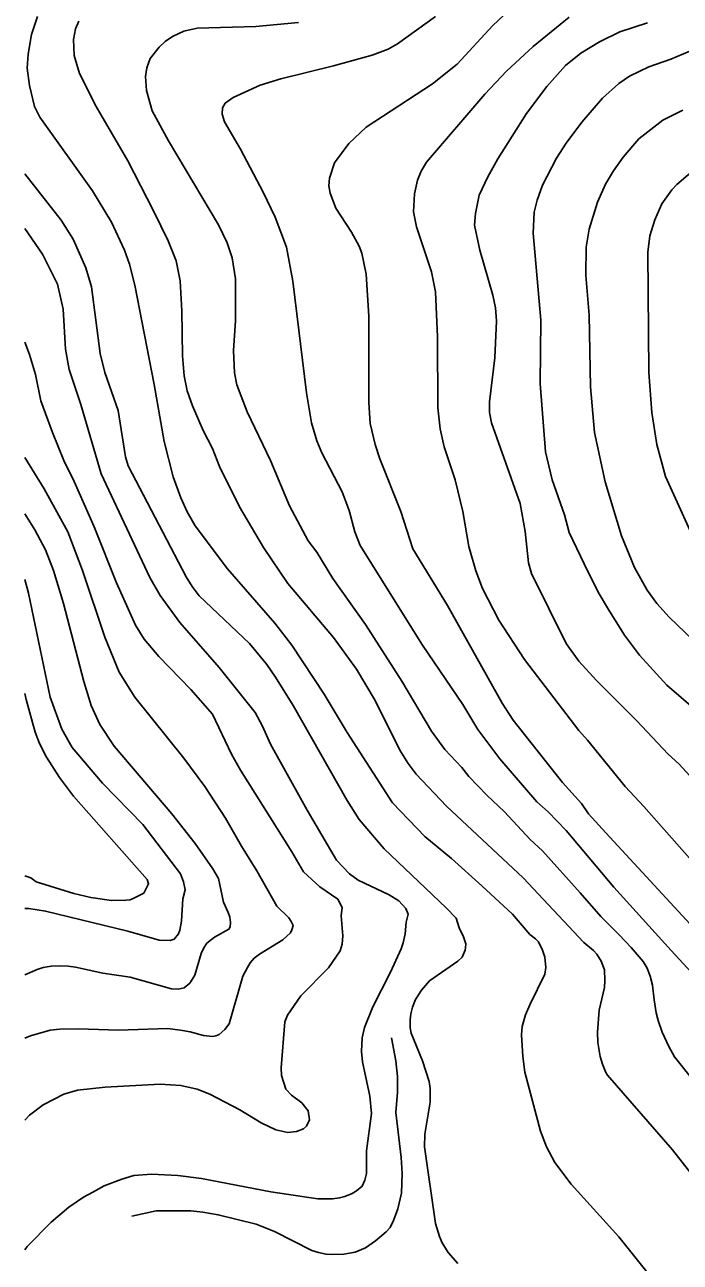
# Model space of a CAD drawing. Extents: x -555860 to -552701, y -1187050 to -1182291.
# Drawn here: x -555860 to -555491, y -1184488 to -1183790 of the extents above; entities that cross this region are included whole.
import ezdxf

# ---------------------------------------------------------------- set-up
doc = ezdxf.new("R2010")
doc.units = 0
for name, color, linetype in [('Level 40', 7, 'Continuous'), ('Level 41', 7, 'Continuous'), ('Level 42', 7, 'Continuous')]:
    doc.layers.add(name, color=color, linetype=linetype)

msp = doc.modelspace()

# ---------------------------------------------------------------- linework, layer by layer
at = {"layer": 'Level 40'}
for points in [[(-555583.64, -1183778.21), (-555596.34, -1183790.07), (-555616.38, -1183811.94), (-555630.35, -1183823.09), (-555667.6, -1183847.5), (-555677.48, -1183856.68), (-555685.52, -1183867.68), (-555688.34, -1183876.29), (-555688.63, -1183880.52), (-555688.06, -1183884.76), (-555684.68, -1183893.22), (-555675.93, -1183906.77), (-555671.55, -1183914.67), (-555670.14, -1183918.62), (-555667.74, -1183930.48), (-555666.19, -1183954.19), (-555666.19, -1184002.73), (-555665.34, -1184014.58), (-555662.66, -1184026.44), (-555659.98, -1184034.62)], [(-555478.36, -1184089.66), (-555498.97, -1184044.5), (-555503.77, -1184026.44), (-555506.73, -1184008.38), (-555508.42, -1183985.8), (-555508.85, -1183918.06), (-555507.72, -1183908.75), (-555504.89, -1183899.71), (-555501.08, -1183890.68), (-555495.44, -1183882.78), (-555492.62, -1183879.82), (-555479.78, -1183868.95)], [(-555860.13, -1183873.86), (-555839.62, -1183900), (-555832.85, -1183910.72), (-555825.65, -1183926.81), (-555822.55, -1183937.53), (-555817.61, -1183975.07), (-555814.93, -1183985.8), (-555807.45, -1184007.25), (-555803.35, -1184033.49), (-555801.8, -1184038.57), (-555769.06, -1184101.23), (-555765.82, -1184106.59), (-555761.73, -1184111.81), (-555733.5, -1184138.77), (-555723.62, -1184150.62), (-555718.69, -1184157.68), (-555708.81, -1184173.76), (-555678.47, -1184227.39), (-555671.55, -1184238.11), (-555657.44, -1184254.48), (-555622.58, -1184287.93), (-555617.02, -1184293.74), (-555615.28, -1184299.04), (-555612.78, -1184304.11), (-555611.54, -1184308.13), (-555611.6, -1184310.35), (-555611.81, -1184311.74), (-555613.48, -1184315.62), (-555615.97, -1184317.84), (-555632.06, -1184329.07), (-555636.47, -1184334.2), (-555639.82, -1184339.47), (-555641.62, -1184343.91), (-555642.41, -1184347.56), (-555642.87, -1184351.11), (-555642.9, -1184355.48), (-555642.32, -1184358.6), (-555635.94, -1184374.13), (-555632.2, -1184385.78), (-555631.64, -1184389.66), (-555631.64, -1184397.43), (-555634.55, -1184415.45), (-555634.83, -1184422.66), (-555628.59, -1184465.92), (-555626.38, -1184473.22), (-555624.85, -1184476.74), (-555621.43, -1184482.3), (-555615.99, -1184488.41)], [(-555659.98, -1184034.62), (-555648.13, -1184064.26), (-555641.35, -1184085.42), (-555621.88, -1184117.32), (-555590.97, -1184172.35), (-555584.77, -1184181.95), (-555556.97, -1184217.23), (-555546.24, -1184229.08), (-555542.43, -1184234.73), (-555532.55, -1184245.59), (-555469.01, -1184314.38), (-555447.92, -1184333.92), (-555421.16, -1184357.49), (-555400.22, -1184377.04), (-555365.7, -1184405.47), (-555335.75, -1184428.21), (-555309.54, -1184444.85), (-555290.13, -1184456.08), (-555275.98, -1184462.32), (-555256.3, -1184469.39), (-555236.33, -1184475.49), (-555196.4, -1184486.03), (-555166.45, -1184495.04), (-555109.8, -1184510.69)], [(-555860.13, -1184102.66), (-555858.11, -1184110.26), (-555845.83, -1184168.96), (-555839.2, -1184187.03), (-555833.41, -1184197.33), (-555816.34, -1184217.51), (-555793.48, -1184240.93), (-555772.42, -1184268.68), (-555770.58, -1184273.13), (-555769.63, -1184277.62), (-555771.01, -1184282.78), (-555771.68, -1184295.38), (-555772.79, -1184300.37), (-555773.41, -1184302.43), (-555775.84, -1184305.5), (-555778.2, -1184306.33), (-555784.3, -1184306.05), (-555802.05, -1184300.92), (-555848.36, -1184289.69), (-555857.79, -1184288.3), (-555860.13, -1184288.22)]]:
    msp.add_lwpolyline(points, dxfattribs=at)
at = {"layer": 'Level 41'}
for points in [[(-555852.89, -1183785.13), (-555856.42, -1183795.29), (-555858.25, -1183806.3), (-555858.81, -1183814.2), (-555857.4, -1183824.08), (-555854.72, -1183835.93), (-555851.62, -1183841.86), (-555821.98, -1183883.34), (-555811.26, -1183901.13), (-555803.92, -1183916.93), (-555801.1, -1183924.83), (-555797.99, -1183936.69), (-555787.13, -1183992.57), (-555781.48, -1184024.74), (-555776.4, -1184044.78), (-555772.17, -1184056.64), (-555768.64, -1184064.54), (-555764.12, -1184072.44), (-555745.92, -1184096.71), (-555719.11, -1184127.34), (-555709.65, -1184139.61), (-555691.31, -1184167.27), (-555678.33, -1184189), (-555652.82, -1184228.59), (-555634.54, -1184247.63), (-555619.62, -1184259.98), (-555602.55, -1184275.36), (-555585.14, -1184291.41), (-555575.35, -1184302.86), (-555572.15, -1184305.26), (-555570.52, -1184307.05), (-555568.2, -1184311.67), (-555566.89, -1184315.62), (-555566.33, -1184321.44), (-555566.89, -1184325.33), (-555575.48, -1184342.52), (-555577.76, -1184348.22), (-555579.64, -1184354.72), (-555580.07, -1184359.45), (-555579.37, -1184371.64), (-555578.26, -1184380.51), (-555569.38, -1184413.79), (-555566.06, -1184422.66), (-555561.34, -1184431.54), (-555552.19, -1184443.74), (-555525.29, -1184473.41), (-555504.91, -1184498.78)], [(-555628.51, -1183785.13), (-555649.96, -1183800.51)], [(-555484.11, -1184438.19), (-555494.93, -1184424.33), (-555531.67, -1184382.18), (-555532.64, -1184380.79), (-555534.53, -1184376.11), (-555535.69, -1184371.64), (-555537.17, -1184363.74), (-555537.35, -1184358.05), (-555536.24, -1184345.57), (-555533.33, -1184332.81), (-555533.21, -1184328.75), (-555533.33, -1184322.83), (-555535.14, -1184317.84), (-555537.68, -1184313.98), (-555539.57, -1184311.88), (-555545.04, -1184307.36), (-555579.26, -1184270.85), (-555622.3, -1184230.49), (-555639.52, -1184212.43), (-555644.04, -1184206.5), (-555648.69, -1184198.88), (-555662.52, -1184170.94), (-555673.1, -1184153.16), (-555686.09, -1184135.38), (-555711.77, -1184104.9), (-555725.46, -1184084.58), (-555739.15, -1184061.72), (-555750.44, -1184038.86), (-555754.25, -1184028.7), (-555759.47, -1184018.53), (-555765.54, -1184004.71), (-555768.5, -1183996.24), (-555770.19, -1183987.77), (-555771.18, -1183976.48), (-555771.6, -1183951.08), (-555772.59, -1183934.15), (-555774.85, -1183922.86), (-555779.22, -1183911.57), (-555787.55, -1183894.63), (-555802.08, -1183866.41), (-555819.86, -1183835.93), (-555829.18, -1183817.3), (-555832.28, -1183807.14), (-555832.71, -1183798.11), (-555831.5, -1183792.08), (-555829.6, -1183787.67)], [(-555471.63, -1184399.78), (-555493.82, -1184371.91), (-555497.1, -1184366.04), (-555500.75, -1184358.05), (-555503.1, -1184351.39), (-555504.2, -1184347.07), (-555505.32, -1184339.75), (-555506.29, -1184331.43), (-555507.54, -1184326.44), (-555509.31, -1184321.82), (-555511.56, -1184318.11), (-555518.36, -1184310.21), (-555525, -1184303.05), (-555535.3, -1184292.8), (-555547.09, -1184279.32), (-555568.26, -1184255.61), (-555575.17, -1184249.26), (-555589.7, -1184233.74), (-555599.72, -1184224.28), (-555609.74, -1184213.7), (-555613.7, -1184208.76), (-555623.29, -1184198.46), (-555630.77, -1184188.16), (-555647.56, -1184160.07), (-555668.02, -1184128.04), (-555686.51, -1184102.07), (-555695.54, -1184087.26), (-555700.34, -1184080.91), (-555710.92, -1184061.15), (-555721.65, -1184035.47), (-555734.77, -1184008.09), (-555740.56, -1183992.85), (-555741.83, -1183986.08), (-555742.39, -1183973.38), (-555741.26, -1183956.73), (-555741.26, -1183933.02), (-555743.24, -1183921.17), (-555746.06, -1183912.7), (-555750.86, -1183902.54), (-555779.08, -1183855.12), (-555788.26, -1183838.19), (-555791.5, -1183826.9), (-555792.07, -1183819), (-555791.36, -1183814.06), (-555789.39, -1183808.84), (-555784.3, -1183802.34), (-555780.92, -1183799.1), (-555776.82, -1183796.28), (-555770.47, -1183793.31), (-555762.85, -1183791.62), (-555729.83, -1183790.63), (-555705.84, -1183788.51)], [(-555553.16, -1183785.41), (-555573.48, -1183802.06), (-555588.58, -1183815.89), (-555600.71, -1183828.88), (-555633.59, -1183867.26), (-555636.7, -1183872.34), (-555638.67, -1183877.42), (-555640.51, -1183885.04), (-555640.93, -1183895.2), (-555639.24, -1183903.67), (-555630.77, -1183929.07), (-555628.65, -1183940.36), (-555627.38, -1183965.76), (-555627.24, -1184005.83)], [(-555509.13, -1183788.66), (-555524.65, -1183793.74), (-555536.22, -1183799.38), (-555546.67, -1183805.73), (-555555.27, -1183812.79), (-555565.86, -1183824.64), (-555577.29, -1183839.88), (-555593.52, -1183865.28)], [(-555649.96, -1183800.51), (-555655.32, -1183803.47), (-555664.36, -1183806.86), (-555686.09, -1183812.93), (-555715.72, -1183820.27), (-555727.44, -1183823.79), (-555742.69, -1183830.68), (-555747.08, -1183833.97), (-555748.6, -1183836.5), (-555748.88, -1183840.16), (-555747.47, -1183844.4), (-555738.58, -1183859.92), (-555725.74, -1183884.19), (-555718.97, -1183898.3), (-555712.62, -1183915.24), (-555708.95, -1183934.43), (-555701.33, -1183997.37), (-555698.51, -1184014.3), (-555695.54, -1184024.46), (-555692.58, -1184031.24), (-555681.15, -1184053.25), (-555677.34, -1184063.69), (-555674.09, -1184075.83), (-555671, -1184083.39), (-555635.99, -1184139.61), (-555613.27, -1184173.2), (-555604.8, -1184187.31), (-555592.39, -1184203.82), (-555571.5, -1184228.09), (-555565.15, -1184233.74), (-555554.99, -1184244.18), (-555528.13, -1184276.12), (-555495.65, -1184311.84), (-555484.53, -1184324.08)], [(-555478.08, -1183801.64), (-555496, -1183809.12), (-555508.42, -1183813.49), (-555519.15, -1183818.71), (-555525.21, -1183822.81), (-555534.39, -1183831.13), (-555546.1, -1183844.68), (-555554.85, -1183856.53), (-555560.35, -1183865), (-555568.26, -1183880.24), (-555571.36, -1183888.71), (-555572.91, -1183895.48), (-555573.48, -1183907.34), (-555569.24, -1183956.44), (-555569.53, -1183992), (-555566.56, -1184030.67), (-555562.75, -1184046.48), (-555555.84, -1184066.23), (-555553.16, -1184076.11), (-555544.69, -1184093.89), (-555536.93, -1184109.7), (-555531.14, -1184119.57), (-555522.11, -1184133.97), (-555513.5, -1184145.4), (-555498.12, -1184162.33), (-555480.76, -1184177.29)], [(-555489.09, -1183837.91), (-555500.38, -1183843.55), (-555513.93, -1183853.99), (-555522.82, -1183864.44), (-555528.18, -1183872.06), (-555532.69, -1183879.68), (-555537.21, -1183889.84), (-555541.87, -1183905.08), (-555543.7, -1183915.24), (-555543.84, -1183931.04), (-555542.01, -1183953.62), (-555541.3, -1183993.98), (-555539.04, -1184019.66), (-555532.98, -1184047.6), (-555523.66, -1184078.09), (-555516.32, -1184095.87), (-555509.27, -1184108.57), (-555503.77, -1184116.19), (-555496.85, -1184123.81), (-555474.13, -1184145.68)], [(-555593.52, -1183865.28), (-555599.16, -1183875.44), (-555604.02, -1183885.9), (-555606.09, -1183896.26), (-555606.64, -1183902.68), (-555603.68, -1183916.93), (-555596.34, -1183942.33), (-555594.79, -1183949.39), (-555594.22, -1183956.73), (-555595.21, -1183977.61), (-555598.17, -1184002.45), (-555598.17, -1184008.37), (-555597.04, -1184014.3), (-555580.82, -1184059.74), (-555577.99, -1184075.55), (-555576.16, -1184093.33), (-555574.46, -1184099.25), (-555554.99, -1184138.77), (-555547.79, -1184148.64), (-555537.92, -1184159.65), (-555515.2, -1184182.23), (-555497.42, -1184201.14), (-555491.35, -1184206.64), (-555463.55, -1184236.98)], [(-555860.13, -1183904.64), (-555850.2, -1183919.19), (-555841.6, -1183936.12), (-555838.49, -1183950.24), (-555837.08, -1183972.81), (-555835.11, -1183984.1), (-555828.47, -1184003.86), (-555817.04, -1184043.09), (-555789.67, -1184101.51), (-555783.88, -1184111.67), (-555772.73, -1184126.91), (-555750.58, -1184152.31), (-555730.26, -1184177.71), (-555726.02, -1184185.33), (-555721.65, -1184195.49), (-555700.91, -1184232.75), (-555684.39, -1184260.97), (-555677.06, -1184268.59), (-555672.26, -1184272.26), (-555654.76, -1184280.45), (-555649.26, -1184283.97), (-555645.36, -1184288.31), (-555644, -1184291.41), (-555645.07, -1184295.88), (-555645.65, -1184302.59), (-555646.88, -1184307.54), (-555648, -1184310.91), (-555653.96, -1184324.22), (-555663.95, -1184343.63), (-555668.52, -1184355.27), (-555669.91, -1184361.1), (-555670.33, -1184368.86), (-555669.77, -1184374.69), (-555665.61, -1184394.1), (-555664.64, -1184403.8), (-555667.41, -1184424.88), (-555667.55, -1184437.64), (-555668.38, -1184441.52), (-555669.91, -1184444.85), (-555673.07, -1184447.48), (-555675.59, -1184449.01), (-555679.76, -1184450.67), (-555682.64, -1184451.44), (-555686.69, -1184451.92), (-555695.01, -1184451.92), (-555721.35, -1184448.04), (-555760.45, -1184440.55), (-555773.76, -1184438.75), (-555788.74, -1184438.05), (-555798.72, -1184438.89), (-555805.38, -1184440.83), (-555815.36, -1184444.71), (-555821.84, -1184448.14), (-555827.01, -1184451.09), (-555835.33, -1184456.63), (-555845.31, -1184465.23), (-555858.76, -1184478.82), (-555860.13, -1184480.79)], [(-555860.13, -1184407.67), (-555857.51, -1184404.78), (-555849.75, -1184398.95), (-555838.1, -1184392.99), (-555830.34, -1184390.63), (-555814.81, -1184388.97), (-555783.75, -1184387.3), (-555772.1, -1184388), (-555762.95, -1184390.08), (-555755.88, -1184392.99), (-555738.96, -1184401.86), (-555726.9, -1184409.07), (-555718.58, -1184413.09), (-555711.92, -1184414.48), (-555706.93, -1184414.07), (-555702.91, -1184412.54), (-555701.25, -1184411.01), (-555699.58, -1184407.41), (-555700.41, -1184402.42), (-555703.88, -1184397.84), (-555709.7, -1184393.54), (-555712.89, -1184390.08), (-555715.39, -1184382.45), (-555715.67, -1184378.02), (-555713.45, -1184352.22), (-555712.06, -1184348.34), (-555704.44, -1184337.53), (-555688.91, -1184321.72), (-555682.25, -1184312.01), (-555681.28, -1184308.41), (-555680.86, -1184303.7), (-555681.69, -1184292.34), (-555681.28, -1184287.68), (-555683.69, -1184283), (-555693.85, -1184275.93), (-555703.02, -1184267.6), (-555709.49, -1184256.24), (-555738.44, -1184210.17), (-555743.52, -1184201.14), (-555754.39, -1184178.56), (-555766.52, -1184164.73), (-555784.59, -1184146.1), (-555792.77, -1184136.23), (-555797.71, -1184128.32), (-555808.44, -1184104.61), (-555820.99, -1184073.01), (-555832.28, -1184047.32), (-555838.07, -1184035.47), (-555844.56, -1184019.66), (-555851.05, -1184001.88), (-555854.16, -1183986.93), (-555857.54, -1183975.64), (-555860.13, -1183968.74)], [(-555627.24, -1184005.83), (-555625.97, -1184017.69), (-555623.71, -1184027.85), (-555617.51, -1184046.48), (-555613.27, -1184064.26), (-555609.89, -1184084.01), (-555605.93, -1184097.84), (-555602.12, -1184107.72), (-555592.81, -1184125.5), (-555578.42, -1184147.8), (-555547.79, -1184187.87), (-555542.85, -1184193.24), (-555521.69, -1184219.48), (-555511.08, -1184230.78), (-555485.4, -1184259.85)], [(-555860.13, -1184361.33), (-555856.96, -1184359.99), (-555845.87, -1184356.94), (-555840.32, -1184356.25), (-555829.78, -1184356.11), (-555807.32, -1184356.94), (-555779.59, -1184355.97), (-555772.4, -1184356.8), (-555766.83, -1184357.77), (-555759.34, -1184359.85), (-555754.35, -1184360.41), (-555752.43, -1184360.1), (-555750.61, -1184359.3), (-555747.28, -1184356.52), (-555744.92, -1184353.2), (-555737.16, -1184326.44), (-555734.61, -1184321.49), (-555733, -1184318.95), (-555730.83, -1184316.29), (-555727.87, -1184313.96), (-555714.56, -1184305.91), (-555710.4, -1184302.03), (-555709.58, -1184300.28), (-555708.87, -1184297.87), (-555709.91, -1184295.5), (-555711.23, -1184293.57), (-555718.02, -1184286.92), (-555729.27, -1184266.9), (-555738.02, -1184253.07), (-555747.05, -1184237.26), (-555758.62, -1184219.49), (-555770.47, -1184203.4), (-555797.99, -1184168.97), (-555806.88, -1184154.85), (-555815.07, -1184135.1), (-555827.63, -1184097.56), (-555835.81, -1184075.83), (-555849.22, -1184051.41), (-555860.13, -1184033.8)], [(-555860.13, -1184325.66), (-555853.08, -1184322.55), (-555849.76, -1184321.49), (-555845.31, -1184320.75), (-555840.35, -1184320.5), (-555835.6, -1184320.75), (-555831.6, -1184321.33), (-555816.19, -1184324.63), (-555800.66, -1184326.99), (-555777.37, -1184333.51), (-555773.72, -1184333.7), (-555770.3, -1184332.95), (-555767.11, -1184330.32), (-555764.2, -1184325.88), (-555760.73, -1184313.68), (-555759.21, -1184310.35), (-555757.4, -1184307.85), (-555753.1, -1184304.39), (-555745.06, -1184299.95), (-555744.36, -1184298.47), (-555744.23, -1184296.21), (-555744.53, -1184293.02), (-555745.39, -1184290.52), (-555748.19, -1184284.73), (-555750.86, -1184271.27), (-555754.1, -1184265.77), (-555763.98, -1184251.52), (-555777.25, -1184234.86), (-555809.7, -1184196.62), (-555817.89, -1184184.35), (-555822.69, -1184173.76), (-555826.92, -1184160.22), (-555838.35, -1184116.19), (-555844, -1184097.56), (-555848.37, -1184085.99), (-555854.44, -1184074.7), (-555860.13, -1184065.66)], [(-555860.13, -1184166.89), (-555859.38, -1184170.38), (-555854.3, -1184188.72), (-555851.9, -1184195.07), (-555847.81, -1184202.83), (-555840.47, -1184214.4), (-555832.71, -1184224.85), (-555791.22, -1184271.84), (-555790.37, -1184274.24), (-555793.04, -1184279.57), (-555798.72, -1184282.48), (-555800.8, -1184283.29), (-555803.16, -1184283.59), (-555811.2, -1184283.73), (-555822.85, -1184281.93), (-555832.56, -1184279.71), (-555853.74, -1184273.19), (-555856.7, -1184270.91), (-555860.13, -1184269.82)]]:
    msp.add_lwpolyline(points, dxfattribs=at)
at = {"layer": 'Level 42'}
msp.add_lwpolyline([(-555653.46, -1184361.26), (-555650.91, -1184374.13), (-555649.94, -1184383.01), (-555649.94, -1184391.88), (-555650.91, -1184403.25), (-555647.86, -1184428.76), (-555647.45, -1184437.64), (-555647.72, -1184448.73), (-555649.81, -1184457.6), (-555652.3, -1184464.26), (-555654.1, -1184468.11), (-555656.32, -1184470.64), (-555662.42, -1184475.77), (-555668.12, -1184479.66), (-555673.93, -1184482.15), (-555680.17, -1184483.12), (-555686.69, -1184483.39), (-555690.23, -1184483.29), (-555694.45, -1184482.28), (-555698.33, -1184481.04), (-555719.41, -1184470.36), (-555729.67, -1184466.2), (-555751.02, -1184460.93), (-555759.83, -1184459.53), (-555766.55, -1184458.85), (-555785.97, -1184458.71), (-555799.69, -1184461.76)], dxfattribs=at)

doc.saveas('drawing.dxf')
